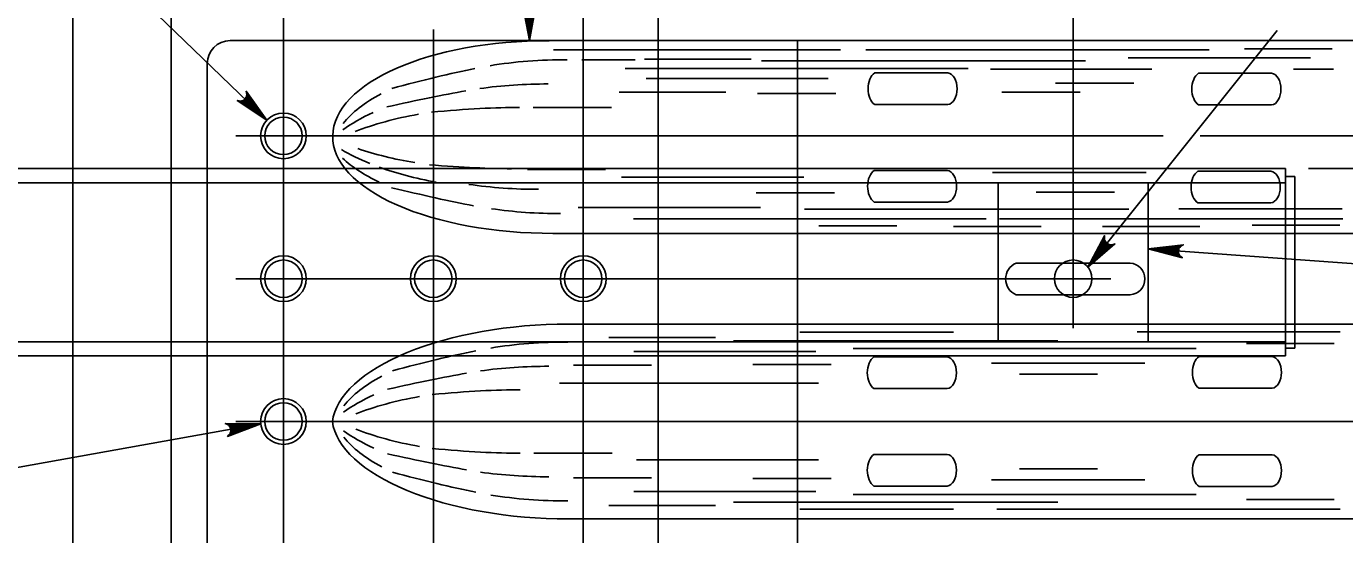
# Model space of a CAD drawing. Extents: x 632007860 to 635435983, y 295418622 to 297794622.
# Drawn here: x 633850541 to 633962266, y 296811789 to 296854867 of the extents above; entities that cross this region are included whole.
import ezdxf

# ---------------------------------------------------------------- set-up
doc = ezdxf.new("R2010")
doc.units = 0
for name, color, linetype in [('8', 7, 'Continuous'), ('S-DETL-DIMS', 7, 'Continuous'), ('S-STEL', 7, 'Continuous')]:
    doc.layers.add(name, color=color, linetype=linetype)

msp = doc.modelspace()

# ---------------------------------------------------------------- linework, layer by layer
at = {"layer": '8'}
for p, q in [((633939260, 296900841), (633939260, 296829292)), ((633872332, 296849772), (633872332, 296881511)), ((633897731, 296753926), (633897731, 296858237)), ((633885032, 296753926), (633885032, 296854611)), ((633872329, 296778851), (633872329, 296849772)), ((633868306, 296845585), (633946881, 296845585)), ((633950022, 296845585), (633965296, 296845585)), ((633868306, 296833481), (633942449, 296833481)), ((633868306, 296821376), (634018483, 296821376))]:
    msp.add_line(p, q, dxfattribs=at)
at = {"layer": 'S-DETL-DIMS'}
for p, q in [((633826656, 296889663), (633870925, 296846918)), ((633893173, 296853655), (633893173, 296862650)), ((633956544, 296854510), (633940510, 296834458)), ((633959201, 296842808), (633985151, 296842808)), ((633973915, 296833972), (633945604, 296836022)), ((633841976, 296816082), (633870402, 296821184))]:
    msp.add_line(p, q, dxfattribs=at)
for points in [[(633893173, 296853655), (633892618, 296856614)], [(633892776, 296856386), (633893173, 296853655), (633892697, 296856500)], [(633892974, 296856268), (633893173, 296853655), (633892875, 296856327)], [(633893173, 296856234), (633893173, 296853655), (633893074, 296856251)], [(633893728, 296856614), (633893173, 296853655), (633893649, 296856500)], [(633893570, 296856386), (633893173, 296853655), (633893470, 296856327)], [(633893371, 296856268), (633893173, 296853655), (633893272, 296856251)], [(633870925, 296846918), (633868410, 296848575), (633868547, 296848552), (633868684, 296848530), (633868795, 296848560), (633868906, 296848591), (633868988, 296848650), (633869069, 296848710), (633869125, 296848793), (633869182, 296848876), (633869209, 296848989), (633869235, 296849101), (633869208, 296849237), (633869181, 296849373), (633870925, 296846918), (633869208, 296849237), (633869235, 296849101), (633870925, 296846918), (633869209, 296848989), (633869182, 296848876), (633870925, 296846918), (633869125, 296848793), (633869069, 296848710), (633870925, 296846918), (633868988, 296848650), (633868906, 296848591), (633870925, 296846918), (633868795, 296848560), (633868684, 296848530), (633870925, 296846918), (633868547, 296848552)], [(633940510, 296834458), (633941925, 296837116), (633941915, 296836978), (633941906, 296836839), (633941947, 296836732), (633941987, 296836624), (633942054, 296836548), (633942121, 296836473), (633942209, 296836424), (633942297, 296836376), (633942412, 296836360), (633942526, 296836344), (633942659, 296836383), (633942792, 296836423), (633940510, 296834458), (633942659, 296836383), (633942526, 296836344), (633940510, 296834458), (633942412, 296836360), (633942297, 296836376), (633940510, 296834458), (633942209, 296836424), (633942121, 296836473), (633940510, 296834458), (633942054, 296836548), (633941987, 296836624), (633940510, 296834458), (633941947, 296836732), (633941906, 296836839), (633940510, 296834458), (633941915, 296836978)], [(633945604, 296836022), (633948596, 296836361), (633948476, 296836291), (633948357, 296836220), (633948291, 296836126), (633948225, 296836031), (633948201, 296835933), (633948177, 296835835), (633948187, 296835735), (633948196, 296835635), (633948248, 296835532), (633948299, 296835429), (633948407, 296835342), (633948515, 296835255), (633945604, 296836022), (633948407, 296835342), (633948299, 296835429), (633945604, 296836022), (633948248, 296835532), (633948196, 296835635), (633945604, 296836022), (633948187, 296835735), (633948177, 296835835), (633945604, 296836022), (633948201, 296835933), (633948225, 296836031), (633945604, 296836022), (633948291, 296836126), (633948357, 296836220), (633945604, 296836022), (633948476, 296836291)], [(633870402, 296821184), (633867588, 296820115), (633867686, 296820213), (633867784, 296820311), (633867824, 296820419), (633867865, 296820527), (633867864, 296820628), (633867863, 296820729), (633867829, 296820823), (633867795, 296820918), (633867719, 296821005), (633867644, 296821092), (633867518, 296821150), (633867392, 296821208), (633870402, 296821184), (633867518, 296821150), (633867644, 296821092), (633870402, 296821184), (633867719, 296821005), (633867795, 296820918), (633870402, 296821184), (633867829, 296820823), (633867863, 296820729), (633870402, 296821184), (633867864, 296820628), (633867865, 296820527), (633870402, 296821184), (633867824, 296820419), (633867784, 296820311), (633870402, 296821184), (633867686, 296820213)]]:
    msp.add_lwpolyline(points, dxfattribs=at)
at = {"layer": 'S-STEL'}
for p, q in [((633862803, 296878526), (633862803, 296789227)), ((633854471, 296842808), (633854471, 296862650)), ((633904078, 296862650), (633904078, 296853125)), ((633973817, 296853655), (633867808, 296853655)), ((633915901, 296789099), (633915901, 296853655)), ((633919538, 296852864), (633895217, 296852864)), ((633904078, 296853125), (633904078, 296789227)), ((633950791, 296852885), (633921696, 296852885)), ((633961202, 296852958), (633953773, 296852958)), ((633865871, 296821377), (633865871, 296851718)), ((633902142, 296852039), (633897611, 296852039)), ((633930370, 296851300), (633901278, 296851300)), ((633911965, 296852082), (633902923, 296852082)), ((633940313, 296851956), (633912833, 296851956)), ((633945918, 296851245), (633932240, 296851245)), ((633959365, 296852206), (633943923, 296852206)), ((633961335, 296851245), (633957924, 296851245)), ((633918499, 296850456), (633903061, 296850456)), ((633928636, 296850928), (633922439, 296850928)), ((633944392, 296850058), (633937769, 296850058)), ((633956081, 296850896), (633949884, 296850896)), ((633909831, 296849292), (633900790, 296849292)), ((633919132, 296849183), (633912507, 296849183)), ((633939852, 296849292), (633933227, 296849292)), ((633900122, 296847989), (633893498, 296847989)), ((633928636, 296848236), (633922439, 296848236)), ((633956081, 296848204), (633949884, 296848204)), ((633801783, 296842808), (633851852, 296842808)), ((633851852, 296842808), (633862803, 296842808)), ((633854471, 296826931), (633854471, 296842808)), ((633862803, 296842808), (633957262, 296842808)), ((633899627, 296842726), (633893003, 296842726)), ((633928596, 296842660), (633922399, 296842660)), ((633945456, 296842468), (633932433, 296842468)), ((633956020, 296842595), (633949823, 296842595)), ((633957262, 296842808), (633957262, 296826931)), ((633801783, 296841615), (633851852, 296841615)), ((633851852, 296841615), (633957262, 296841615)), ((633916420, 296842086), (633900981, 296842086)), ((633932916, 296841615), (633932916, 296828124)), ((633945604, 296841615), (633945604, 296828124)), ((633957249, 296842133), (633958055, 296842133)), ((633958055, 296842133), (633958055, 296827606)), ((633919022, 296840757), (633912398, 296840757)), ((633942751, 296840812), (633936128, 296840812)), ((633912755, 296839514), (633897316, 296839514)), ((633943978, 296839373), (633916498, 296839373)), ((633928596, 296839967), (633922399, 296839967)), ((633962047, 296839405), (633948218, 296839405)), ((633956020, 296839903), (633949823, 296839903)), ((633931887, 296838553), (633901990, 296838553)), ((633924321, 296837953), (633917696, 296837953)), ((633936537, 296837911), (633929107, 296837911)), ((633962101, 296838553), (633933005, 296838553)), ((633949984, 296837918), (633941744, 296837918)), ((633961863, 296838007), (633954432, 296838007)), ((634072742, 296837318), (633895173, 296837318)), ((633944102, 296834804), (633934418, 296834804)), ((633944102, 296832112), (633934418, 296832112)), ((633939667, 296829622), (633896444, 296829622)), ((633929113, 296828955), (633916091, 296828955)), ((634033434, 296829622), (633939667, 296829622)), ((633961881, 296828978), (633944686, 296828978)), ((633801783, 296828124), (633957262, 296828124)), ((633908942, 296828509), (633899901, 296828509)), ((633937960, 296828212), (633910479, 296828212)), ((633961391, 296827990), (633953960, 296827990)), ((633801783, 296826931), (633862803, 296826931)), ((633854471, 296811055), (633854471, 296826931)), ((633862803, 296826931), (633957262, 296826931)), ((633917459, 296827313), (633902021, 296827313)), ((633949696, 296827555), (633920601, 296827555)), ((633928575, 296826853), (633922378, 296826853)), ((633956122, 296826885), (633949924, 296826885)), ((633957249, 296827606), (633958055, 296827606)), ((633903529, 296826155), (633896905, 296826155)), ((633918749, 296826205), (633912124, 296826205)), ((633945346, 296826329), (633932324, 296826329)), ((633917678, 296824633), (633895722, 296824633)), ((633941329, 296825383), (633934705, 296825383)), ((633928575, 296824161), (633922378, 296824161)), ((633956122, 296824193), (633949924, 296824193)), ((633865871, 296821377), (633865871, 296791036)), ((633900184, 296818695), (633893560, 296818695)), ((633917678, 296818121), (633902240, 296818121)), ((633928575, 296818593), (633922378, 296818593)), ((633956122, 296818561), (633949924, 296818561)), ((633903529, 296816598), (633896905, 296816598)), ((633918749, 296816549), (633912124, 296816549)), ((633941329, 296817370), (633934705, 296817370)), ((633917459, 296815440), (633902021, 296815440)), ((633928575, 296815900), (633922378, 296815900)), ((633945346, 296816425), (633932324, 296816425)), ((633956122, 296815868), (633949924, 296815868)), ((633937960, 296814542), (633910479, 296814542)), ((633949696, 296815198), (633920601, 296815198)), ((633961391, 296814764), (633953960, 296814764)), ((633908942, 296814245), (633899901, 296814245)), ((633929113, 296813946), (633916091, 296813946)), ((633961881, 296813946), (633932786, 296813946)), ((633974193, 296813131), (633896444, 296813131))]:
    msp.add_line(p, q, dxfattribs=at)
for centre, radius in [((633872329, 296845585), 1937), ((633872329, 296845585), 1587), ((633872329, 296845585), 1587), ((633872329, 296845585), 1587), ((633872329, 296833481), 1937), ((633872329, 296833481), 1587), ((633885032, 296833481), 1937), ((633885028, 296833481), 1587), ((633897742, 296833481), 1937), ((633897731, 296833481), 1587), ((633897731, 296833481), 1587), ((633897731, 296833481), 1587), ((633939260, 296833481), 1587), ((633872329, 296821377), 1937), ((633872329, 296821376), 1587), ((633872329, 296821376), 1587), ((633872329, 296821376), 1587)]:
    msp.add_circle(centre, radius, dxfattribs=at)
for centre, radius, start, end in [((633867808, 296851718), 1937, 90, 180), ((633935003, 296833458), 1467, 113.43756, 246.56244), ((633943984, 296833458), 1351, 275.01245, 84.98755)]:
    msp.add_arc(centre, radius, start, end, dxfattribs=at)
for centre, major_axis, ratio, start_param, end_param in [((633894907, 296845428), (18405, -108), 0.4467893, 1.5759875, 3.1356695), ((633872061, 296843932), (-23416, -7692), 0.1097925, 3.8951602, 4.2612967), ((633896429, 296843932), (18405, -108), 0.4406198, 1.5759875, 1.939807), ((633922813, 296849582), (0, 1467), 0.64, 0.4090626, 2.73253), ((633928561, 296849582), (0, 1351), 0.64, 3.2290764, 6.1957016), ((633950257, 296849550), (0, 1467), 0.64, 0.4090626, 2.73253), ((633956006, 296849550), (0, 1351), 0.64, 3.2290764, 6.1957016), ((633894814, 296843932), (18405, -108), 0.4406198, 2.4553253, 2.815549), ((633864239, 296841876), (-29035, -7902), 0.0629427, 3.7502188, 4.0767337), ((633894809, 296841876), (18405, -108), 0.4406198, 1.5759875, 1.8964134), ((633861125, 296839882), (-36221, -7041), 0.1111548, 3.652876, 3.9757694), ((633893194, 296841876), (18405, -108), 0.4406198, 2.3789497, 2.6084887), ((633890763, 296839882), (18405, -108), 0.4406198, 1.9623766, 2.3100348), ((633894907, 296845428), (18405, -108), 0.4405363, 3.1355854, 4.7294469), ((633889766, 296850912), (18405, -108), 0.4406198, 4.0651123, 4.3651378), ((633892072, 296849167), (18405, -108), 0.4406198, 3.7777825, 3.9748612), ((633893941, 296847110), (18405, -108), 0.4406198, 3.5906073, 3.8914919), ((633892072, 296849167), (18405, -108), 0.4406198, 4.0300523, 4.3366938), ((633853613, 296850912), (42249, -7337), 0.0817915, 5.5532298, 5.8467362), ((633922772, 296841313), (0, 1467), 0.64, 0.4090626, 2.73253), ((633928520, 296841313), (0, 1351), 0.64, 3.2290764, 6.1957016), ((633950196, 296841250), (0, 1467), 0.64, 0.4090626, 2.73253), ((633955945, 296841250), (0, 1351), 0.64, 3.2290764, 6.1957016), ((633868314, 296847110), (26325, -7819), 0.0818068, 5.2608279, 5.6068988), ((633893687, 296849167), (18405, -108), 0.4406198, 4.4031768, 4.7294469), ((633895557, 296847110), (18405, -108), 0.4406198, 4.4055493, 4.7294469), ((633894915, 296821512), (18466, 748), 0.4373443, 1.4702409, 3.0659342), ((633896491, 296820003), (18405, -108), 0.4406198, 1.5759875, 1.939807), ((633872124, 296820003), (-23416, -7692), 0.1097925, 3.8951602, 4.2612967), ((633922752, 296825507), (0, 1467), 0.64, 0.4090626, 2.73253), ((633928500, 296825507), (0, 1351), 0.64, 3.2290764, 6.1957016), ((633950298, 296825539), (0, 1467), 0.64, 0.4090626, 2.73253), ((633956046, 296825539), (0, 1351), 0.64, 3.2290764, 6.1957016), ((633864301, 296817947), (-29035, -7902), 0.0629427, 3.7502188, 4.0767337), ((633894871, 296817947), (18405, -108), 0.4406198, 1.5759875, 1.8964134), ((633894876, 296820003), (18405, -108), 0.4406198, 2.4553253, 2.815549), ((633893256, 296817947), (18405, -108), 0.4406198, 2.3789497, 2.6084887), ((633890826, 296815952), (18405, -108), 0.4406198, 1.9623766, 2.3100348), ((633861187, 296815952), (-36221, -7041), 0.1111548, 3.652876, 3.9757694), ((633894915, 296821241), (-18466, 748), 0.4373443, 0.0756584, 1.6713517), ((633893256, 296824807), (-18405, -108), 0.4406198, 0.5331039, 0.762643), ((633894876, 296822751), (-18405, -108), 0.4406198, 0.3260436, 0.6862674), ((633890826, 296826801), (-18405, -108), 0.4406198, 0.8315579, 1.1792161), ((633861187, 296826801), (-36221, 7041), 0.1111548, 2.3074159, 2.6303093), ((633864301, 296824807), (-29035, 7902), 0.0629427, 2.2064516, 2.5329665), ((633922752, 296817246), (0, -1467), 0.64, 3.5506553, 5.8741227), ((633928500, 296817246), (0, -1351), 0.64, 0.0874837, 3.0541089), ((633950298, 296817214), (0, -1467), 0.64, 3.5506553, 5.8741227), ((633956046, 296817214), (0, -1351), 0.64, 0.0874837, 3.0541089), ((633872124, 296822751), (-23416, 7692), 0.1097925, 2.0218886, 2.3880251), ((633894871, 296824807), (-18405, -108), 0.4406198, 1.2451792, 1.5656051), ((633896491, 296822751), (-18405, -108), 0.4406198, 1.2017857, 1.5656051)]:
    msp.add_ellipse(centre, major_axis=major_axis, ratio=ratio, start_param=start_param, end_param=end_param, dxfattribs=at)

doc.saveas('drawing.dxf')
